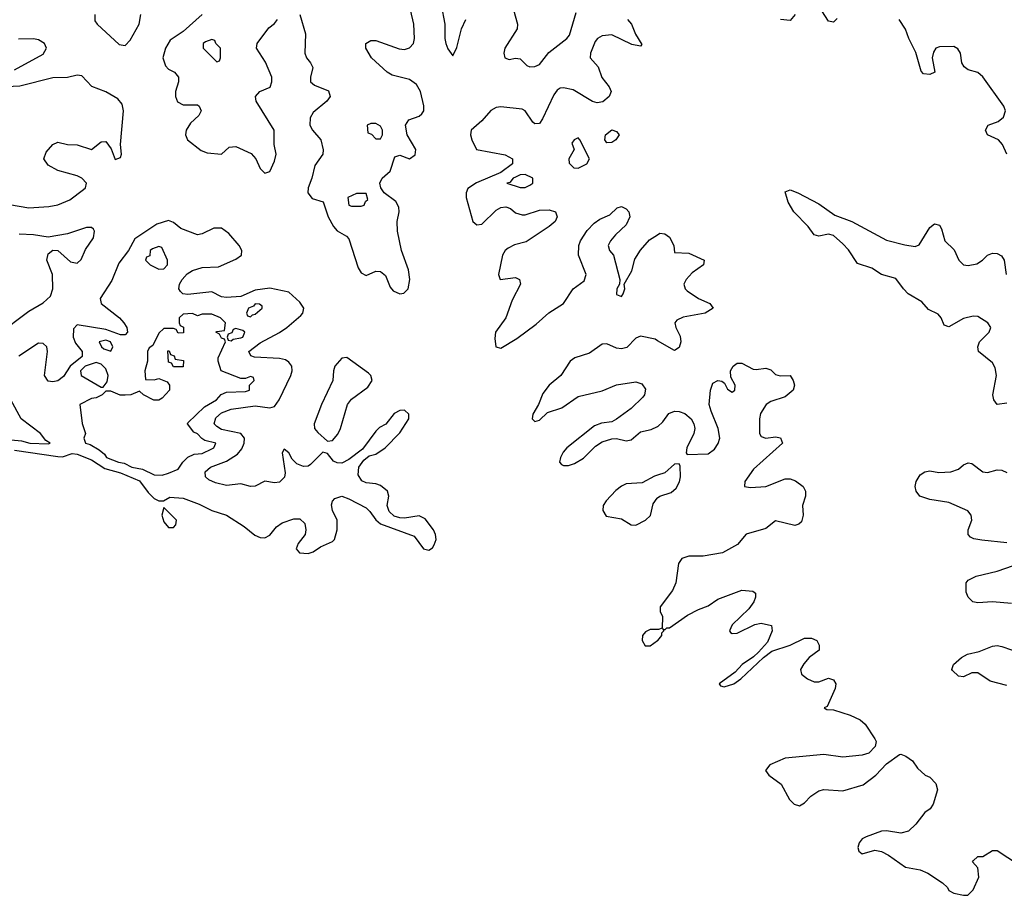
# Model space of a CAD drawing. Header units: inches. Extents: x 2710684 to 2828758, y 857022 to 965663.
# Tile 278 of 316: x 2797352 to 2801440, y 873311 to 876949. Entities that reach past the tile are written whole.
import ezdxf

# ---------------------------------------------------------------- set-up
doc = ezdxf.new("R2010")
doc.units = ezdxf.units.IN
doc.header["$MEASUREMENT"] = 0
doc.layers.add('C7897', color=7, linetype='Continuous')
doc.layers.add('C8807', color=7, linetype='Continuous')

msp = doc.modelspace()

# ---------------------------------------------------------------- linework, layer by layer
at = {"layer": 'C7897', "color": 4}
for points, elevation in [([(2798514.6, 876970), (2798538.5, 876890), (2798535.6, 876810), (2798542.6, 876790), (2798559.5, 876770), (2798568.8, 876750), (2798558.9, 876710), (2798559.5, 876690), (2798575.9, 876675.9), (2798633.4, 876653.4), (2798641.3, 876630), (2798626.7, 876610), (2798570, 876562.4), (2798558.6, 876541.4), (2798556.5, 876510), (2798567.4, 876490), (2798602.3, 876450), (2798611.5, 876408.5), (2798610.2, 876389.8), (2798577.1, 876342.9), (2798565.3, 876290), (2798549, 876250), (2798547.8, 876230), (2798565.8, 876205.8), (2798612.3, 876192.3), (2798632.4, 876130), (2798654.3, 876090), (2798670, 876071.8), (2798709.1, 876049.1), (2798718.4, 876038.4), (2798757.8, 875917.8), (2798770, 875896.4), (2798790, 875885.7), (2798830, 875904.6), (2798850, 875903.1), (2798870, 875886), (2798890, 875838), (2798902.1, 875822.1), (2798930, 875810.3), (2798947.2, 875812.8), (2798965.1, 875830), (2798972, 875870), (2798966.8, 875910), (2798937.2, 875990), (2798920.4, 876070), (2798918.7, 876110), (2798927.6, 876150), (2798926.4, 876170), (2798913.6, 876193.6), (2798865.7, 876230), (2798851.1, 876250), (2798846.9, 876270), (2798856.2, 876290), (2798890, 876319.1), (2798910, 876379.3), (2798930, 876385.7), (2798970, 876370.3), (2798993.5, 876386.5), (2798996, 876410), (2798961, 876470), (2798954.3, 876510), (2798968.1, 876531.9), (2799010, 876547.4), (2799022, 876558), (2799029.7, 876570), (2799029.7, 876590.3), (2799016.4, 876650), (2798999.3, 876679.3), (2798970, 876700.4), (2798898.2, 876718.2), (2798876.9, 876730), (2798812, 876790), (2798789.3, 876830), (2798789.2, 876850), (2798810, 876862), (2798830, 876862.4), (2798927.3, 876827.3), (2798950, 876825.3), (2798970, 876832), (2798986.6, 876850), (2798991.1, 876870), (2798988, 876930), (2798975.1, 876990)], 4), ([(2799102.3, 877010), (2799117.4, 876930), (2799117, 876870), (2799121.1, 876850), (2799130, 876827.3), (2799150, 876798), (2799166.6, 876833.4), (2799186.3, 876910), (2799204.7, 876950)], 4), ([(2799401.7, 876990), (2799419, 876930), (2799416.9, 876910), (2799366, 876830), (2799362, 876810), (2799365.5, 876790), (2799383.4, 876783.4), (2799410, 876788.7), (2799430, 876786), (2799458, 876758), (2799470, 876752.2), (2799490, 876753.7), (2799510, 876762.4), (2799548.3, 876811.7), (2799623.7, 876870), (2799635.2, 876884.8), (2799661.7, 876978.3)], 4), ([(2797663.6, 876970), (2797664.2, 876944.2), (2797674, 876930), (2797765.2, 876845.2), (2797790, 876841.3), (2797810, 876863), (2797847.6, 876930), (2797854.5, 876970)], 4), ([(2798110.2, 876969.8), (2798030, 876899.7), (2797976.7, 876863.3), (2797956.9, 876830), (2797946.9, 876790), (2797957.5, 876757.5), (2797970, 876743.7), (2797994.9, 876730), (2798011.6, 876710), (2798011.4, 876690), (2797999.1, 876650), (2797999, 876630), (2798006.8, 876606.8), (2798030, 876594.6), (2798090, 876594.3), (2798097.1, 876590), (2798105.3, 876570), (2798095.3, 876550), (2798061.3, 876518.7), (2798042.8, 876490), (2798040.3, 876470), (2798048.9, 876450), (2798105, 876405), (2798130, 876395.5), (2798190, 876390.4), (2798221.4, 876418.6), (2798250, 876421.3), (2798313.1, 876393.1), (2798332.8, 876370), (2798350.3, 876330.3), (2798370, 876310.5), (2798390, 876318), (2798410, 876360.7), (2798416.1, 876390), (2798408.7, 876430), (2798408.7, 876490), (2798333.7, 876610), (2798331.2, 876630), (2798349.6, 876650), (2798391.5, 876668.5), (2798398.7, 876690), (2798398.2, 876710), (2798372.3, 876772.3), (2798335.8, 876830), (2798338, 876850), (2798385.7, 876914.3), (2798410, 876932.4), (2798422.6, 876950)], 4), ([(2799875.3, 876950), (2799891.7, 876930), (2799908.5, 876888.5), (2799934.4, 876845.6), (2799930, 876838), (2799894, 876846), (2799810, 876885.7), (2799770, 876881), (2799750.4, 876870), (2799741.8, 876858.2), (2799721.3, 876810), (2799720.4, 876790), (2799752.9, 876752.9), (2799768.2, 876708.2), (2799799.1, 876670), (2799807.7, 876650), (2799799.1, 876630), (2799772.6, 876607.4), (2799750, 876603.5), (2799730, 876608.3), (2799650, 876656.9), (2799610, 876666), (2799596.4, 876663.6), (2799583.9, 876656.1), (2799570, 876636), (2799523.1, 876536.9), (2799510, 876518), (2799490, 876516.2), (2799482.2, 876522.2), (2799450, 876569.5), (2799437.5, 876577.5), (2799350, 876586.9), (2799330, 876584), (2799308.4, 876571.6), (2799271, 876529), (2799225.7, 876490), (2799223.6, 876470), (2799228.9, 876450), (2799249.1, 876409.1), (2799366.8, 876386.8), (2799398, 876370), (2799398.4, 876358.4), (2799398.4, 876350), (2799350, 876314), (2799248.6, 876271.4), (2799213, 876247), (2799205.3, 876230), (2799205.5, 876210), (2799232.7, 876110), (2799250, 876097), (2799270, 876098.9), (2799330, 876157.4), (2799350, 876168.8), (2799370, 876171.8), (2799390, 876164.9), (2799410, 876146), (2799438, 876138), (2799450, 876137.4), (2799510, 876156.9), (2799550, 876158.4), (2799576, 876150), (2799584, 876130), (2799575.5, 876110), (2799550.6, 876090), (2799454.4, 876025.6), (2799406.8, 876013.2), (2799380, 876000), (2799367.2, 875990), (2799356, 875970), (2799340.3, 875890), (2799347.3, 875870), (2799410, 875877.4), (2799427.3, 875870), (2799431.7, 875850), (2799396.7, 875783.3), (2799370.1, 875709.9), (2799327.9, 875650), (2799324.7, 875624.7), (2799328.5, 875590), (2799350, 875584.6), (2799416.2, 875623.8), (2799495.8, 875684.2), (2799548.5, 875731.5), (2799609.6, 875770), (2799649.7, 875830), (2799696.1, 875863.9), (2799703.1, 875890), (2799672.1, 875970), (2799673.5, 876010), (2799680.9, 876030), (2799707.5, 876072.5), (2799736.3, 876103.7), (2799759.8, 876120.2), (2799802.4, 876137.6), (2799833, 876167), (2799850, 876172), (2799870, 876162.4), (2799881.3, 876150), (2799884.6, 876130), (2799870, 876096.2), (2799825.4, 876054.6), (2799804.2, 876030), (2799795.3, 876010), (2799800.4, 875990), (2799817, 875970), (2799843.8, 875870), (2799842, 875850), (2799830.7, 875830), (2799830, 875806.8), (2799850, 875799.1), (2799857.6, 875810), (2799864.5, 875830), (2799861.2, 875850), (2799894, 875906), (2799906, 875954), (2799928.9, 875991.1), (2799966.3, 876033.7), (2800000, 876055.5)], 4), ([(2797330, 876740.9), (2797450, 876804.9), (2797463.5, 876830), (2797454.3, 876850), (2797430, 876864.7), (2797410, 876868.5), (2797347, 876867)], 4), ([(2797268.1, 876188.1), (2797390, 876167.6), (2797472.7, 876172.7), (2797510, 876179.7), (2797559.8, 876200.2), (2797616.9, 876243.1), (2797625.6, 876250), (2797629.7, 876270), (2797610, 876289.7), (2797590, 876300.4), (2797510, 876322), (2797470, 876344), (2797452.8, 876370), (2797461.8, 876398.2), (2797490, 876430.5), (2797510, 876440.4), (2797550, 876430.3), (2797590, 876428.9), (2797650, 876408.7), (2797690, 876441.3), (2797710, 876442.4), (2797732.1, 876412.1), (2797748.2, 876368.2), (2797770, 876376), (2797774.7, 876390), (2797771, 876430), (2797782.8, 876570), (2797777.3, 876597.3), (2797759.3, 876619.3), (2797710, 876648.5), (2797650.9, 876670.9), (2797610, 876715.4), (2797590, 876718.5), (2797550, 876708.7), (2797490, 876707.2), (2797352.5, 876672.5), (2797270, 876668.2)], 4), ([(2797330, 875160.2), (2797510, 875134), (2797530, 875133.4), (2797570, 875146), (2797590, 875144.2), (2797650, 875120.7), (2797704.9, 875084.9), (2797770, 875066.5), (2797850, 875033), (2797884.9, 874984.9), (2797910, 874959.5), (2797930, 874950.4), (2797949.5, 874950.5), (2797974.9, 874965.1), (2798030, 874961.5), (2798096.6, 874936.6), (2798150, 874910.3), (2798210, 874890.3), (2798284, 874844), (2798327.7, 874807.7), (2798350, 874797.3), (2798370, 874796.9), (2798390, 874807), (2798417.8, 874842.2), (2798442, 874858), (2798490, 874875.3), (2798515.3, 874875.3), (2798535.8, 874855.8), (2798540.3, 874830), (2798537, 874810), (2798507.5, 874772.5), (2798499.5, 874750), (2798513.4, 874733.4), (2798550, 874731.6), (2798570, 874738), (2798600.6, 874759.4), (2798650, 874781.3), (2798658.7, 874790), (2798669.6, 874829.6), (2798669.7, 874870), (2798651.1, 874910), (2798646.9, 874933.1), (2798651.1, 874948.9), (2798660.6, 874959.4), (2798690, 874968.8), (2798718.6, 874958.6), (2798790, 874920.4), (2798805.8, 874905.8), (2798830, 874870.4), (2798850, 874854), (2798990, 874803.8), (2799028.2, 874750), (2799050, 874744.4), (2799065.1, 874754.9), (2799072.9, 874767.1), (2799080.5, 874790), (2799078.9, 874810), (2799069.6, 874830), (2799034.7, 874874.7), (2799010, 874887.8), (2798950, 874878), (2798930, 874878.7), (2798906.9, 874886.9), (2798886.1, 874906.1), (2798878, 874930), (2798884.5, 874970), (2798879.3, 874990), (2798850, 875013.3), (2798830, 875020.5), (2798790, 875024.7), (2798772.4, 875032.4), (2798757.4, 875057.4), (2798760.5, 875090), (2798780.6, 875119.4), (2798803.1, 875136.9), (2798830, 875144.2), (2798869.6, 875170), (2798930, 875232.7), (2798968.2, 875290), (2798967.8, 875310), (2798950, 875326.3), (2798930, 875325.4), (2798907.3, 875312.7), (2798872, 875268), (2798845.8, 875254.2), (2798830, 875239.6), (2798774.9, 875165.1), (2798718.6, 875121.4), (2798690, 875106.3), (2798670, 875108), (2798654.9, 875114.9), (2798630, 875146), (2798610, 875152.3), (2798559.7, 875100.3), (2798550, 875094), (2798530, 875092.4), (2798503, 875103), (2798483.3, 875123.3), (2798470, 875149.2), (2798450, 875165.2), (2798441.6, 875150), (2798454.4, 875065.6), (2798451.4, 875048.6), (2798430, 875028), (2798410, 875025.4), (2798370, 875032), (2798330, 875011.5), (2798310.3, 875009.7), (2798270, 875020.4), (2798210, 875013.1), (2798164.7, 875024.7), (2798137.2, 875037.2), (2798122.9, 875050), (2798122.4, 875070), (2798144.5, 875090), (2798210, 875114.4), (2798256.2, 875143.8), (2798274.5, 875165.5), (2798283.5, 875190), (2798284.7, 875210), (2798269.8, 875229.8), (2798190, 875246.6), (2798170, 875258.7), (2798159.7, 875270), (2798165.7, 875294.3), (2798190, 875316.1), (2798230, 875331.1), (2798330, 875344), (2798390, 875336.5), (2798410, 875342.3), (2798429.9, 875370.1), (2798477.2, 875470), (2798483.1, 875490), (2798482, 875510), (2798470, 875526.6), (2798456.2, 875536.2), (2798430, 875541.5), (2798326.8, 875546.8), (2798311.7, 875551.7), (2798302.9, 875570), (2798350, 875606.5), (2798430.7, 875649.3), (2798460.7, 875670), (2798519.8, 875720.2), (2798527.1, 875730), (2798531, 875750), (2798515.6, 875775.6), (2798470, 875816.4), (2798390, 875833), (2798330, 875825.1), (2798270, 875799.2), (2798210, 875794), (2798190, 875796.9), (2798150, 875818.3), (2798050, 875806.4), (2798029.8, 875809.8), (2798019.4, 875819.4), (2798013, 875830), (2798015.1, 875850), (2798026, 875870), (2798047.7, 875892.3), (2798070, 875906.7), (2798110, 875919.2), (2798178, 875922), (2798250, 875954), (2798272.8, 875970), (2798274.5, 875990), (2798263.5, 876010), (2798220.4, 876060.4), (2798190, 876083.1), (2798158, 876082), (2798110, 876058.5), (2798090, 876055.4), (2798020.9, 876080.9), (2797990, 876106), (2797970, 876114.5), (2797921.2, 876098.8), (2797830, 876038), (2797803.6, 875990), (2797763.4, 875936.6), (2797734.8, 875865.2), (2797686.4, 875790), (2797690.3, 875770), (2797767, 875710), (2797784.6, 875690), (2797797, 875670), (2797799.3, 875650), (2797790, 875639.5), (2797770, 875638.9), (2797710, 875662), (2797590, 875681.3), (2797575.1, 875664.9), (2797573.4, 875630), (2797584.3, 875604.3), (2797611.4, 875570), (2797611.4, 875550), (2797561.7, 875510), (2797533.8, 875466.2), (2797510, 875447.8), (2797490, 875444.2), (2797470, 875447.3), (2797455.4, 875470), (2797467.4, 875570), (2797464, 875590), (2797450, 875604), (2797430, 875605.3), (2797348.6, 875551.4)], 4), ([(2797259.4, 875640.6), (2797390, 875737.8), (2797450, 875772.8), (2797479.4, 875800.6), (2797489.8, 875830), (2797488.4, 875890), (2797465.1, 875950), (2797470, 875975.5), (2797490, 875991.8), (2797510, 875990.3), (2797563, 875943), (2797590, 875937.6), (2797607.4, 875952.6), (2797625.4, 875994.6), (2797657.8, 876042.2), (2797662, 876070), (2797657.8, 876077.8), (2797650, 876085.6), (2797630, 876084.7), (2797550, 876059.3), (2797470, 876045.7), (2797410, 876055.1), (2797350, 876058.3)], 4), ([(2800000, 875615), (2799990, 875620.8), (2799930, 875633.5), (2799910, 875625.1), (2799873.1, 875586.9), (2799850, 875580.8), (2799830, 875583.8), (2799790, 875601.5), (2799770, 875600.4), (2799717.2, 875562.8), (2799656.1, 875543.9), (2799637.4, 875530), (2799598.3, 875470), (2799550.3, 875430), (2799523.7, 875396.3), (2799505.3, 875350), (2799482.6, 875310), (2799479.3, 875290), (2799490, 875279.3), (2799510, 875285.3), (2799542.7, 875317.3), (2799603.3, 875336.7), (2799670, 875383.6), (2799770, 875407.1), (2799830, 875432.3), (2799910, 875444.4), (2799935.5, 875435.5), (2799950, 875413.4), (2799946.3, 875390), (2799939.2, 875380.8), (2799890, 875333.7), (2799830.2, 875289.8), (2799810, 875278.5), (2799767.8, 875272.2), (2799738.3, 875261.7), (2799623.1, 875170), (2799607.6, 875152.4), (2799597.4, 875130), (2799593, 875110), (2799600.9, 875100.9), (2799610, 875096.4), (2799630, 875097.4), (2799654.8, 875105.2), (2799692.3, 875127.7), (2799742.8, 875177.2), (2799770, 875194.9), (2799810, 875207.8), (2799830, 875209), (2799870, 875199), (2799890, 875204), (2799930, 875236.1), (2799973.6, 875246.4), (2800000, 875258.5)], 4), ([(2797316.6, 875203.4), (2797359.3, 875199.3), (2797394, 875190), (2797470, 875186.8), (2797478, 875190), (2797460.2, 875200.2), (2797438, 875230), (2797358, 875290), (2797315.3, 875370)], 8), ([(2800000, 875056.7), (2799987.5, 875052.5), (2799935.6, 875024.4), (2799870, 875020.4), (2799850, 875011.1), (2799827, 874993), (2799787.2, 874950), (2799774.9, 874930), (2799772.4, 874910), (2799786.3, 874886.3), (2799850, 874875.8), (2799890, 874850.4), (2799910, 874848.9), (2799950.6, 874869.4), (2799971.4, 874888.6), (2799982.5, 874937.5), (2799998.9, 874961.1), (2800000, 874961.9)], 4), ([(2800000, 874415.3), (2799970, 874415.1), (2799950, 874406), (2799938, 874390), (2799936.3, 874370), (2799948.2, 874348.2), (2799970, 874348.2), (2800000, 874369.4)], 4)]:
    msp.add_lwpolyline(points, dxfattribs=dict(at, elevation=elevation))
for points, elevation in [([(2798150, 876866), (2798123.6, 876856.4), (2798114, 876850), (2798114, 876830), (2798170, 876774), (2798182, 876778), (2798186, 876790), (2798186, 876830), (2798166, 876850), (2798162, 876862)], 8), ([(2798830, 876518), (2798810, 876518), (2798794, 876510), (2798798, 876478), (2798812.7, 876472.7), (2798830, 876454), (2798850, 876454), (2798858, 876470), (2798858, 876490), (2798850, 876506)], 8), ([(2799790, 876437.2), (2799780.9, 876450), (2799783.7, 876470), (2799810.4, 876490.4), (2799830, 876484.7), (2799841, 876470), (2799826.8, 876450), (2799810, 876438)], 4), ([(2799670, 876458), (2799654, 876450), (2799644.7, 876435.3), (2799654, 876410), (2799632, 876370), (2799632.7, 876352.7), (2799652.7, 876332.7), (2799670, 876332), (2799690, 876342), (2799706, 876350), (2799718, 876370), (2799678, 876450)], 8), ([(2799450, 876305.2), (2799430, 876303.7), (2799410, 876294.5), (2799401, 876290), (2799387.3, 876272.7), (2799374, 876270), (2799430, 876250.8), (2799450, 876250.8), (2799470, 876261), (2799482, 876270), (2799482, 876290)], 8), ([(2798790, 876226), (2798750, 876226), (2798714, 876210), (2798718, 876178), (2798730, 876174), (2798770, 876174), (2798782, 876178), (2798787.3, 876192.7), (2798798, 876202)], 8), ([(2797930, 876006), (2797903.6, 875996.4), (2797894, 875990), (2797892.7, 875967.3), (2797878, 875962), (2797874, 875950), (2797894, 875930), (2797930, 875912), (2797950, 875914), (2797966, 875930), (2797966, 875950), (2797942, 876002)], 8), ([(2798330, 875768), (2798322, 875758), (2798302, 875750), (2798294, 875730), (2798298, 875718), (2798310, 875714), (2798318, 875722), (2798330, 875724.7), (2798358, 875750), (2798358, 875758), (2798347.3, 875767.3)], 8), ([(2798070, 875728), (2798030, 875726), (2798014, 875710), (2798014, 875690), (2798018, 875678), (2798031.6, 875671.6), (2798032.7, 875647.3), (2798010, 875646), (2798002, 875662), (2797990, 875666), (2797950, 875666), (2797930, 875646), (2797904.7, 875595.3), (2797890, 875586), (2797882, 875570), (2797882, 875530), (2797872, 875490), (2797874, 875454), (2797910, 875452), (2797930, 875458), (2797963.6, 875443.6), (2797974, 875430), (2797974, 875410), (2797943.6, 875376.4), (2797930, 875368), (2797908.4, 875368.4), (2797866, 875390), (2797850, 875406), (2797814, 875390), (2797790, 875388.7), (2797768.9, 875388.9), (2797730, 875406), (2797710, 875406), (2797694, 875390), (2797670, 875378), (2797650, 875375.3), (2797602, 875350), (2797611.6, 875271.6), (2797624.7, 875230), (2797618, 875210), (2797624.7, 875190), (2797644, 875184), (2797682, 875162), (2797703.8, 875143.8), (2797712, 875130), (2797762, 875110), (2797785.8, 875105.8), (2797818, 875090), (2797862, 875082), (2797910, 875058), (2797943.1, 875056.9), (2797970, 875064.7), (2798010, 875082), (2798028.9, 875111.1), (2798050, 875132), (2798076.4, 875143.6), (2798110, 875146.8), (2798150, 875166), (2798158, 875170), (2798166, 875190), (2798121.2, 875201.2), (2798108.7, 875208.7), (2798090, 875228), (2798075.3, 875235.3), (2798048, 875270), (2798050, 875274), (2798119.3, 875340.7), (2798168.7, 875370), (2798188.7, 875391.3), (2798210, 875402), (2798290, 875404.7), (2798306, 875410), (2798306, 875430), (2798326, 875450), (2798322, 875462), (2798310, 875466), (2798290, 875458), (2798270, 875458), (2798188, 875490), (2798175.3, 875530), (2798176.4, 875543.6), (2798206, 875610), (2798202, 875622), (2798190, 875626), (2798182, 875642), (2798166, 875650), (2798170, 875654), (2798202, 875658), (2798206, 875690), (2798186, 875710), (2798150, 875726), (2798110, 875726), (2798090, 875718)], 8), ([(2798250, 875666), (2798238, 875662), (2798232.7, 875647.3), (2798218, 875642), (2798214, 875630), (2798218, 875618), (2798230, 875614), (2798238, 875622), (2798270, 875627.3), (2798278, 875630), (2798286, 875650), (2798278, 875658)], 8), ([(2797710, 875617), (2797682, 875610), (2797692, 875590), (2797702, 875582), (2797730, 875572), (2797739, 875590), (2797728.7, 875610)], 8), ([(2797990, 875506), (2797982, 875522), (2797970, 875526), (2797967.3, 875572.7), (2797972.7, 875572.7), (2797978, 875558), (2797992.7, 875552.7), (2797998, 875538), (2798032.7, 875532.7), (2798030, 875506)], 8), ([(2798710, 875545.7), (2798690, 875542.6), (2798660.9, 875510), (2798654.9, 875490), (2798652.2, 875450), (2798604.9, 875350), (2798574.6, 875270), (2798575.3, 875250), (2798590, 875234), (2798630, 875197.3), (2798650, 875200.5), (2798672.5, 875227.5), (2798684, 875250), (2798713.3, 875350), (2798730, 875372.8), (2798797.7, 875422.3), (2798815.4, 875450), (2798809.7, 875470), (2798799.7, 875479.7)], 4), ([(2797670, 875524), (2797623.8, 875510), (2797603.8, 875490), (2797607.3, 875470), (2797690, 875422), (2797698, 875422), (2797715.3, 875444.7), (2797719, 875470), (2797710, 875498), (2797690, 875518)], 8), ([(2797950, 874922), (2797942.3, 874890), (2797950, 874863), (2797970, 874839.5), (2797990, 874839.5), (2798000.5, 874850), (2798003, 874870)], 4)]:
    msp.add_lwpolyline(points, close=True, dxfattribs=dict(at, elevation=elevation))
at = {"layer": 'C8807', "color": 4, "elevation": 4}
for points in [[(2800746, 876954), (2800730, 876938), (2800710, 876942), (2800670, 877005.2)], [(2800570.8, 876970), (2800550, 876945.2), (2800510, 876949.2)], [(2801449.7, 876389.7), (2801432, 876430), (2801416, 876450), (2801369.7, 876469.7), (2801361.6, 876490), (2801372.7, 876510), (2801414.5, 876525.5), (2801436.9, 876543.1), (2801444, 876570), (2801437.4, 876590), (2801350, 876711.8), (2801330, 876729.6), (2801290, 876739.6), (2801272.8, 876752.8), (2801263.6, 876770), (2801258, 876810), (2801247.3, 876827.3), (2801230, 876837), (2801170, 876836.2), (2801156, 876830), (2801145.8, 876814.2), (2801140.5, 876790), (2801151, 876730), (2801130, 876721.2), (2801104, 876724), (2801094.6, 876734.6), (2801072.1, 876812.1), (2801043.6, 876870), (2801030, 876909), (2801003.7, 876950)], [(2801450, 875355.1), (2801409.6, 875349.6), (2801396, 875370), (2801392.7, 875390), (2801407.3, 875470), (2801402.4, 875502.4), (2801390, 875522.7), (2801333.2, 875570), (2801329.3, 875590), (2801337.2, 875610), (2801376.9, 875650), (2801384.2, 875670), (2801371.5, 875690), (2801330, 875715.8), (2801310, 875716.9), (2801270, 875707), (2801210, 875672.3), (2801190, 875679), (2801177.6, 875710), (2801165.4, 875725.4), (2801125.3, 875745.3), (2801096.6, 875776.6), (2801040.7, 875810), (2801020.5, 875830), (2800990, 875873), (2800929.7, 875889.7), (2800890, 875916.2), (2800830, 875936), (2800792.4, 875992.4), (2800770, 876018), (2800730, 876052), (2800710, 876058), (2800670, 876049.2), (2800650, 876055.3), (2800625.2, 876090), (2800565.2, 876150), (2800542.7, 876190), (2800530, 876234), (2800550, 876242), (2800582, 876230), (2800670, 876183), (2800736.3, 876136.3), (2800806.8, 876110), (2800950, 876032.4), (2801027, 876013), (2801070, 876007), (2801086.2, 876013.8), (2801130, 876084.9), (2801150, 876100.7), (2801170, 876094.8), (2801179.2, 876079.2), (2801193.4, 876030), (2801231.9, 875991.9), (2801250.4, 875950), (2801270, 875930.4), (2801290, 875927.6), (2801325.3, 875934.7), (2801349.4, 875950), (2801370, 875970.4), (2801390, 875978.9), (2801410, 875977.4), (2801427.8, 875967.8), (2801438.9, 875950), (2801447.2, 875890)], [(2800000, 876055.5), (2800010, 876062), (2800030, 876059.5), (2800050, 876044.9), (2800068.2, 876010), (2800070, 875982), (2800130, 875978.3), (2800194, 875950), (2800190.6, 875930), (2800143.5, 875896.5), (2800119.5, 875870), (2800108.7, 875850), (2800114.4, 875830), (2800122.4, 875822.4), (2800170, 875790.3), (2800217.3, 875770), (2800230.5, 875750), (2800198, 875730), (2800106.5, 875713.5), (2800079.9, 875700.1), (2800072.2, 875690), (2800075.6, 875670), (2800093.5, 875633.5), (2800096.9, 875610), (2800090, 875587.3), (2800070, 875574.7), (2800000, 875615)], [(2800000, 875258.5), (2800001, 875259), (2800022.2, 875277.8), (2800047.5, 875312.5), (2800070, 875322), (2800090, 875321.5), (2800112.8, 875312.8), (2800139.5, 875290), (2800150.3, 875270), (2800154.3, 875250), (2800150.3, 875230), (2800121.7, 875170), (2800119.1, 875150), (2800123.1, 875143.1), (2800210, 875144.9), (2800236, 875164), (2800252.4, 875187.6), (2800258.7, 875210), (2800252.1, 875250), (2800222, 875322), (2800214.7, 875350), (2800219.8, 875410), (2800230, 875438.4), (2800250, 875450.3), (2800267.2, 875447.2), (2800278.2, 875438.2), (2800290, 875414), (2800310, 875401.6), (2800315.2, 875404.8), (2800320.9, 875410), (2800322.4, 875430), (2800304.2, 875464.2), (2800303, 875490), (2800314, 875510), (2800330, 875522), (2800350, 875522), (2800397.3, 875497.3), (2800410, 875495.3), (2800450, 875501.7), (2800470, 875494), (2800490, 875474.9), (2800508.8, 875468.8), (2800550.4, 875470.4), (2800563, 875450), (2800568, 875430), (2800563, 875410), (2800530, 875382), (2800470, 875362.2), (2800450.4, 875350), (2800427.4, 875312.6), (2800422.8, 875290), (2800423.7, 875230), (2800430, 875217.3), (2800450, 875210.3), (2800490, 875215.3), (2800510, 875212), (2800518.4, 875190), (2800398.5, 875081.5), (2800362.4, 875030), (2800361, 875010), (2800385.3, 875005.3), (2800450, 875009.2), (2800530, 875041.3), (2800550, 875041.5), (2800572.8, 875032.8), (2800604, 875010), (2800614.9, 874990), (2800614.9, 874970), (2800601.3, 874930), (2800605.3, 874890), (2800597.4, 874862.6), (2800587.1, 874852.9), (2800570, 874847.6), (2800490, 874867.3), (2800450, 874834.7), (2800368.2, 874811.8), (2800332, 874768), (2800270, 874734.5), (2800190, 874720.4), (2800130, 874720.5), (2800100.5, 874710), (2800087.2, 874690), (2800075.5, 874610), (2800062.8, 874577.2), (2800011, 874510), (2800011.3, 874490), (2800021, 874470), (2800019.6, 874420.4), (2800004.7, 874415.3), (2800000, 874415.3)], [(2800000, 874961.9), (2800010, 874968.9), (2800056, 874984), (2800077.5, 875002.5), (2800090.8, 875029.2), (2800095.1, 875050), (2800094.5, 875094.5), (2800090, 875104), (2800070, 875102.9), (2800030, 875066.6), (2800000, 875056.7)], [(2801450, 874776), (2801346.6, 874786.6), (2801312.5, 874792.5), (2801299.3, 874799.3), (2801289.3, 874810), (2801289.4, 874829.4), (2801304.5, 874870), (2801302, 874890), (2801288.1, 874908.1), (2801210, 874942.4), (2801130, 874956), (2801089.5, 874969.5), (2801074, 874990), (2801069.2, 875010), (2801074, 875030), (2801090, 875058), (2801109.4, 875070.6), (2801130, 875074), (2801168, 875068), (2801218, 875070), (2801250, 875081.6), (2801270, 875099.1), (2801290, 875107.7), (2801305.2, 875105.2), (2801350.5, 875070.5), (2801370, 875068.2), (2801410, 875078.4), (2801430, 875077.6), (2801450, 875068.2)], [(2801470, 874523), (2801390, 874531.1), (2801330, 874526), (2801309.2, 874530), (2801289.3, 874550), (2801280.9, 874570), (2801280.9, 874610), (2801290, 874620.7), (2801323.3, 874636.7), (2801410, 874658.3), (2801478, 874682)], [(2800000, 874369.4), (2800000.9, 874370), (2800017.2, 874390), (2800018, 874402), (2800026, 874410), (2800022, 874418), (2800030, 874414), (2800038, 874422), (2800050, 874422.8), (2800124.7, 874475.3), (2800170, 874499.1), (2800210, 874513.4), (2800250, 874541.6), (2800350, 874579.5), (2800395.2, 874575.2), (2800406.4, 874566.4), (2800407.3, 874550), (2800400.5, 874530), (2800378.7, 874501.3), (2800310, 874435.1), (2800298.8, 874410), (2800302.5, 874402.5), (2800310, 874398.8), (2800330, 874400.5), (2800403.5, 874436.5), (2800430, 874442.4), (2800472.7, 874432.7), (2800476.3, 874410), (2800456.7, 874363.3), (2800418.7, 874321.3), (2800398.3, 874301.7), (2800351, 874270), (2800322, 874238), (2800256, 874190), (2800261.4, 874181.4), (2800276.9, 874176.9), (2800317.2, 874190), (2800345.2, 874210), (2800440.5, 874299.5), (2800474.7, 874325.3), (2800550, 874350.4), (2800610, 874378.9), (2800639.6, 874379.6), (2800662, 874370), (2800670.5, 874350), (2800670.6, 874330), (2800630, 874298.7), (2800606.8, 874273.2), (2800594, 874250), (2800597.1, 874230), (2800622, 874210), (2800650, 874198), (2800670, 874197.6), (2800710, 874212.7), (2800730, 874206.8), (2800740.5, 874190), (2800737.1, 874170), (2800704.5, 874095.5), (2800692, 874090), (2800703.5, 874083.5), (2800730, 874081.3), (2800799.9, 874059.9), (2800840.7, 874040.7), (2800862.5, 874022.5), (2800902, 873962), (2800907.3, 873950), (2800904, 873930), (2800877.5, 873902.5), (2800850, 873893), (2800770, 873885.1), (2800690, 873896.9), (2800530, 873880.7), (2800466.9, 873853.1), (2800448.4, 873830), (2800462.6, 873810), (2800513.4, 873773.4), (2800548.5, 873710), (2800566.9, 873690), (2800590, 873683.7), (2800610, 873695.5), (2800636.6, 873723.4), (2800670, 873744.9), (2800690, 873750.4), (2800770, 873746), (2800853.2, 873770), (2800906.6, 873810), (2800950, 873857.3), (2801004, 873896), (2801010, 873898), (2801031.3, 873890), (2801058, 873870), (2801079.6, 873839.6), (2801111.1, 873811.1), (2801130, 873802), (2801155.3, 873775.3), (2801162, 873750), (2801144.7, 873690), (2801132, 873670), (2801110, 873655.3), (2801072.7, 873607.3), (2801042, 873578), (2801010.4, 873569.6), (2800950, 873579.7), (2800930, 873577.4), (2800866.3, 873553.7), (2800850, 873546), (2800837.4, 873530), (2800832, 873510), (2800835.3, 873495.3), (2800850, 873483.1), (2800901.6, 873498.4), (2800930, 873492.8), (2800958.3, 873478.3), (2801030, 873428.2), (2801090, 873417.2), (2801122.7, 873402.7), (2801183, 873363), (2801203.6, 873343.6), (2801210, 873330.8), (2801230, 873320.7), (2801270, 873311.3), (2801288, 873312), (2801310, 873334), (2801333.6, 873386.4), (2801330, 873426), (2801308, 873450), (2801310, 873454), (2801330, 873472), (2801350, 873472), (2801390, 873498), (2801410, 873498), (2801498.8, 873438.8)], [(2801450, 874183.5), (2801381.4, 874201.4), (2801330, 874235.1), (2801304.9, 874235.1), (2801270, 874219), (2801250, 874222), (2801224.7, 874244.7), (2801222, 874250), (2801228.7, 874270), (2801261.5, 874298.5), (2801287.3, 874312.7), (2801335.3, 874324.7), (2801390, 874346.7), (2801410, 874348.5), (2801430, 874344.2), (2801510, 874316.5)]]:
    msp.add_lwpolyline(points, dxfattribs=at)

doc.saveas('drawing.dxf')
